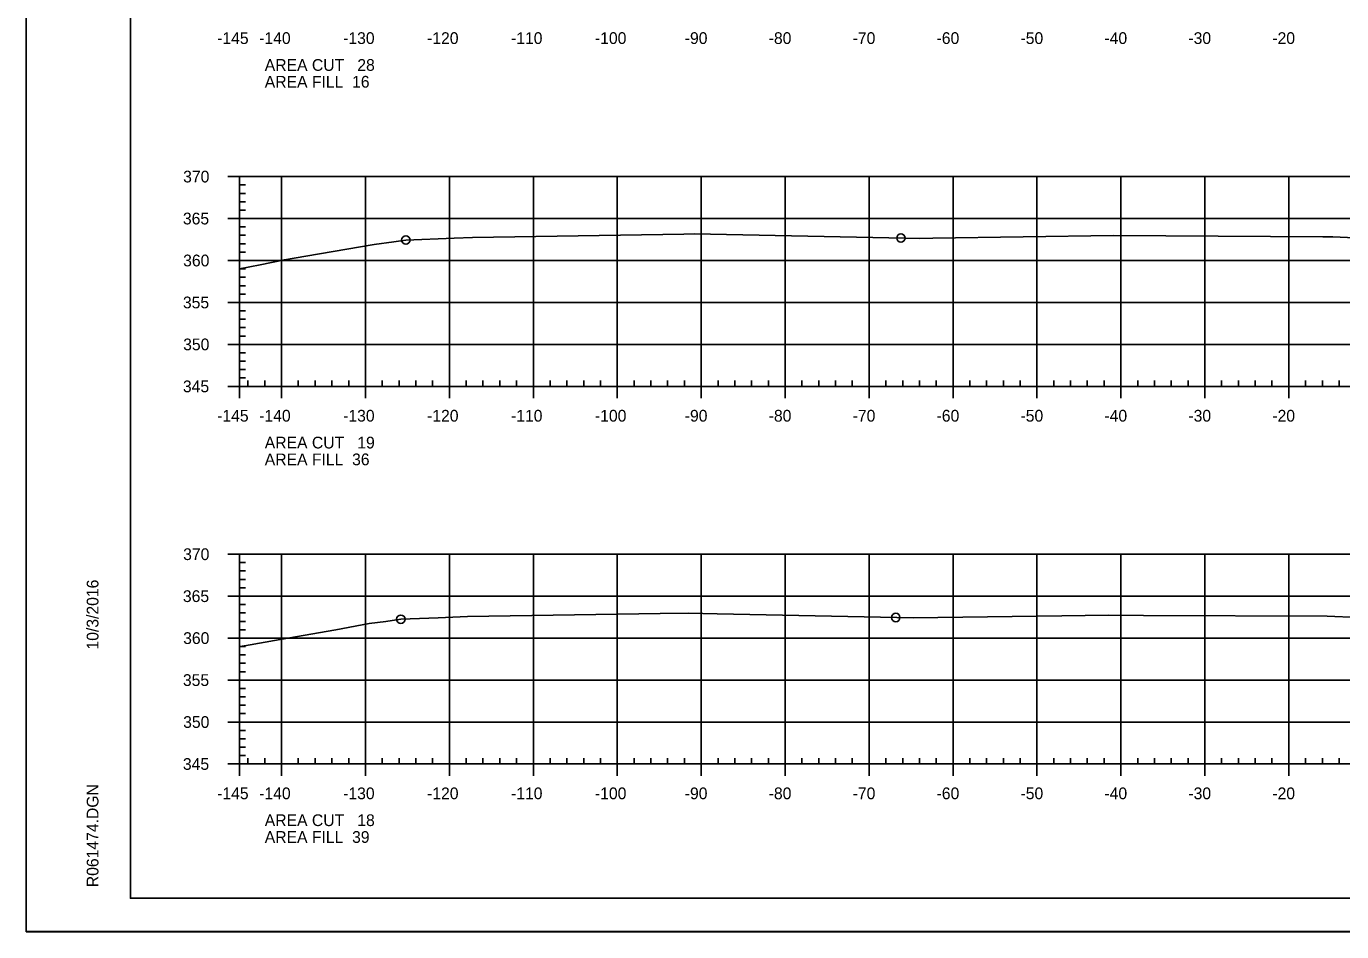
# Model space of a CAD drawing. Extents: x 1359801 to 1362404, y 372415 to 374228.
# Drawn here: x 1360417.1 to 1360573.8, y 373374.6 to 373482.5 of the extents above; entities that cross this region are included whole.
import ezdxf

# ---------------------------------------------------------------- set-up
doc = ezdxf.new("R2010")
doc.units = 0
for name, color, linetype in [('S_DRG_PT_SYM', 7, 'Continuous'), ('S_MAILBOX', 7, 'Continuous'), ('S_PRIMARY_CTL', 7, 'Continuous'), ('S_SHOULDER', 7, 'Continuous'), ('S_UTL_PT_SYM', 7, 'Continuous'), ('S_WATER_UTILITIES', 7, 'Continuous')]:
    doc.layers.add(name, color=color, linetype=linetype)

msp = doc.modelspace()

# ---------------------------------------------------------------- linework, layer by layer
at = {"layer": 'S_DRG_PT_SYM'}
for points in [[(1360442.53, 373453.6), (1360444.97, 373454.08), (1360447.88, 373454.69), (1360450.44, 373455.12), (1360458.58, 373456.51), (1360460.92, 373456.83), (1360462.34, 373457.04), (1360468.09, 373457.27), (1360470.29, 373457.36), (1360495.47, 373457.75), (1360496.67, 373457.77), (1360521.81, 373457.27), (1360523.5, 373457.24), (1360525.11, 373457.26), (1360546.63, 373457.56), (1360571.59, 373457.41), (1360572.72, 373457.4), (1360572.77, 373457.4), (1360580.62, 373457.08)], [(1360442.53, 373408.59), (1360443.11, 373408.7), (1360447.36, 373409.45), (1360453.98, 373410.59), (1360457.97, 373411.33), (1360459.97, 373411.6), (1360461.74, 373411.85), (1360466.2, 373412.03), (1360469.69, 373412.16), (1360492.62, 373412.53), (1360496, 373412.59), (1360499.42, 373412.51), (1360522.79, 373412.01), (1360540.49, 373412.24), (1360546.06, 373412.33), (1360550.21, 373412.3), (1360572.09, 373412.21), (1360579.5, 373411.91)]]:
    msp.add_lwpolyline(points, dxfattribs=at)
at = {"layer": 'S_MAILBOX'}
for p, q in [((1360442.53, 373464.6), (1360732.53, 373464.6)), ((1360442.53, 373439.6), (1360442.53, 373464.6)), ((1360447.53, 373439.6), (1360447.53, 373464.6)), ((1360457.53, 373439.6), (1360457.53, 373464.6)), ((1360467.53, 373439.6), (1360467.53, 373464.6)), ((1360477.53, 373439.6), (1360477.53, 373464.6)), ((1360487.53, 373439.6), (1360487.53, 373464.6)), ((1360497.53, 373439.6), (1360497.53, 373464.6)), ((1360507.53, 373439.6), (1360507.53, 373464.6)), ((1360517.53, 373439.6), (1360517.53, 373464.6)), ((1360527.53, 373439.6), (1360527.53, 373464.6)), ((1360537.53, 373439.6), (1360537.53, 373464.6)), ((1360547.53, 373439.6), (1360547.53, 373464.6)), ((1360557.53, 373439.6), (1360557.53, 373464.6)), ((1360567.53, 373439.6), (1360567.53, 373464.6)), ((1360442.53, 373459.6), (1360732.53, 373459.6)), ((1360442.53, 373454.6), (1360732.53, 373454.6)), ((1360442.53, 373449.6), (1360732.53, 373449.6)), ((1360442.53, 373444.6), (1360732.53, 373444.6)), ((1360442.53, 373439.6), (1360732.53, 373439.6)), ((1360442.53, 373419.6), (1360732.53, 373419.6)), ((1360442.53, 373394.6), (1360442.53, 373419.6)), ((1360447.53, 373394.6), (1360447.53, 373419.6)), ((1360457.53, 373394.6), (1360457.53, 373419.6)), ((1360467.53, 373394.6), (1360467.53, 373419.6)), ((1360477.53, 373394.6), (1360477.53, 373419.6)), ((1360487.53, 373394.6), (1360487.53, 373419.6)), ((1360497.53, 373394.6), (1360497.53, 373419.6)), ((1360507.53, 373394.6), (1360507.53, 373419.6)), ((1360517.53, 373394.6), (1360517.53, 373419.6)), ((1360527.53, 373394.6), (1360527.53, 373419.6)), ((1360537.53, 373394.6), (1360537.53, 373419.6)), ((1360547.53, 373394.6), (1360547.53, 373419.6)), ((1360557.53, 373394.6), (1360557.53, 373419.6)), ((1360567.53, 373394.6), (1360567.53, 373419.6)), ((1360442.53, 373414.6), (1360732.53, 373414.6)), ((1360442.53, 373409.6), (1360732.53, 373409.6)), ((1360442.53, 373404.6), (1360732.53, 373404.6)), ((1360442.53, 373399.6), (1360732.53, 373399.6)), ((1360442.53, 373394.6), (1360732.53, 373394.6))]:
    msp.add_line(p, q, dxfattribs=at)
at = {"layer": 'S_SHOULDER'}
msp.add_line((1360417.13, 373374.62), (1360750.46, 373374.62), dxfattribs=at)
for points in [[(1360417.12, 373587.95), (1360750.46, 373587.95), (1360750.46, 373374.61), (1360417.12, 373374.61)], [(1360663.45, 373584.06), (1360663.45, 373574.18), (1360699.18, 373574.18), (1360699.18, 373571.26), (1360722.38, 373571.26), (1360722.38, 373546.93), (1360745.71, 373546.93), (1360745.71, 373378.6), (1360429.53, 373378.6), (1360429.53, 373584.06)]]:
    msp.add_lwpolyline(points, close=True, dxfattribs=at)
for centre in [(1360462.34, 373457.04), (1360521.32, 373457.28), (1360461.74, 373411.85), (1360520.71, 373412.06)]:
    msp.add_circle(centre, 0.5, dxfattribs=at)
at = {"layer": 'S_UTL_PT_SYM'}
for p, q in [((1360429.53, 373378.6), (1360429.53, 373584.06)), ((1360429.53, 373378.6), (1360429.53, 373378.6)), ((1360745.71, 373378.6), (1360429.53, 373378.6))]:
    msp.add_line(p, q, dxfattribs=at)
at = {"layer": 'S_WATER_UTILITIES'}
for p, q in [((1360441.13, 373464.6), (1360442.53, 373464.6)), ((1360442.53, 373439.6), (1360442.53, 373464.6)), ((1360442.53, 373463.6), (1360443.23, 373463.6)), ((1360442.53, 373462.6), (1360443.23, 373462.6)), ((1360442.53, 373461.6), (1360443.23, 373461.6)), ((1360442.53, 373460.6), (1360443.23, 373460.6)), ((1360441.13, 373459.6), (1360442.53, 373459.6)), ((1360442.53, 373458.6), (1360443.23, 373458.6)), ((1360442.53, 373457.6), (1360443.23, 373457.6)), ((1360442.53, 373456.6), (1360443.23, 373456.6)), ((1360441.13, 373454.6), (1360442.53, 373454.6)), ((1360442.53, 373455.6), (1360443.23, 373455.6)), ((1360442.53, 373453.6), (1360443.23, 373453.6)), ((1360442.53, 373452.6), (1360443.23, 373452.6)), ((1360442.53, 373451.6), (1360443.23, 373451.6)), ((1360441.13, 373449.6), (1360442.53, 373449.6)), ((1360442.53, 373450.6), (1360443.23, 373450.6)), ((1360442.53, 373448.6), (1360443.23, 373448.6)), ((1360442.53, 373447.6), (1360443.23, 373447.6)), ((1360442.53, 373446.6), (1360443.23, 373446.6)), ((1360442.53, 373445.6), (1360443.23, 373445.6)), ((1360441.13, 373444.6), (1360442.53, 373444.6)), ((1360442.53, 373443.6), (1360443.23, 373443.6)), ((1360442.53, 373442.6), (1360443.23, 373442.6)), ((1360442.53, 373441.6), (1360443.23, 373441.6)), ((1360442.53, 373440.6), (1360443.23, 373440.6)), ((1360442.53, 373439.6), (1360442.53, 373440.3)), ((1360443.53, 373439.6), (1360443.53, 373440.3)), ((1360445.53, 373439.6), (1360445.53, 373440.3)), ((1360449.53, 373439.6), (1360449.53, 373440.3)), ((1360451.53, 373439.6), (1360451.53, 373440.3)), ((1360453.53, 373439.6), (1360453.53, 373440.3)), ((1360455.53, 373439.6), (1360455.53, 373440.3)), ((1360459.53, 373439.6), (1360459.53, 373440.3)), ((1360461.53, 373439.6), (1360461.53, 373440.3)), ((1360463.53, 373439.6), (1360463.53, 373440.3)), ((1360465.53, 373439.6), (1360465.53, 373440.3)), ((1360469.53, 373439.6), (1360469.53, 373440.3)), ((1360471.53, 373439.6), (1360471.53, 373440.3)), ((1360473.53, 373439.6), (1360473.53, 373440.3)), ((1360475.53, 373439.6), (1360475.53, 373440.3)), ((1360479.53, 373439.6), (1360479.53, 373440.3)), ((1360481.53, 373439.6), (1360481.53, 373440.3)), ((1360483.53, 373439.6), (1360483.53, 373440.3)), ((1360485.53, 373439.6), (1360485.53, 373440.3)), ((1360489.53, 373439.6), (1360489.53, 373440.3)), ((1360491.53, 373439.6), (1360491.53, 373440.3)), ((1360493.53, 373439.6), (1360493.53, 373440.3)), ((1360495.53, 373439.6), (1360495.53, 373440.3)), ((1360499.53, 373439.6), (1360499.53, 373440.3)), ((1360501.53, 373439.6), (1360501.53, 373440.3)), ((1360503.53, 373439.6), (1360503.53, 373440.3)), ((1360505.53, 373439.6), (1360505.53, 373440.3)), ((1360509.53, 373439.6), (1360509.53, 373440.3)), ((1360511.53, 373439.6), (1360511.53, 373440.3)), ((1360513.53, 373439.6), (1360513.53, 373440.3)), ((1360515.53, 373439.6), (1360515.53, 373440.3)), ((1360519.53, 373439.6), (1360519.53, 373440.3)), ((1360521.53, 373439.6), (1360521.53, 373440.3)), ((1360523.53, 373439.6), (1360523.53, 373440.3)), ((1360525.53, 373439.6), (1360525.53, 373440.3)), ((1360529.53, 373439.6), (1360529.53, 373440.3)), ((1360531.53, 373439.6), (1360531.53, 373440.3)), ((1360533.53, 373439.6), (1360533.53, 373440.3)), ((1360535.53, 373439.6), (1360535.53, 373440.3)), ((1360539.53, 373439.6), (1360539.53, 373440.3)), ((1360541.53, 373439.6), (1360541.53, 373440.3)), ((1360543.53, 373439.6), (1360543.53, 373440.3)), ((1360545.53, 373439.6), (1360545.53, 373440.3)), ((1360549.53, 373439.6), (1360549.53, 373440.3)), ((1360551.53, 373439.6), (1360551.53, 373440.3)), ((1360553.53, 373439.6), (1360553.53, 373440.3)), ((1360555.53, 373439.6), (1360555.53, 373440.3)), ((1360559.53, 373439.6), (1360559.53, 373440.3)), ((1360561.53, 373439.6), (1360561.53, 373440.3)), ((1360563.53, 373439.6), (1360563.53, 373440.3)), ((1360565.53, 373439.6), (1360565.53, 373440.3)), ((1360569.53, 373439.6), (1360569.53, 373440.3)), ((1360571.53, 373439.6), (1360571.53, 373440.3)), ((1360573.53, 373439.6), (1360573.53, 373440.3)), ((1360441.13, 373439.6), (1360442.53, 373439.6)), ((1360442.53, 373439.6), (1360732.53, 373439.6)), ((1360442.53, 373438.2), (1360442.53, 373439.6)), ((1360447.53, 373438.2), (1360447.53, 373439.6)), ((1360457.53, 373438.2), (1360457.53, 373439.6)), ((1360467.53, 373438.2), (1360467.53, 373439.6)), ((1360477.53, 373438.2), (1360477.53, 373439.6)), ((1360487.53, 373438.2), (1360487.53, 373439.6)), ((1360497.53, 373438.2), (1360497.53, 373439.6)), ((1360507.53, 373438.2), (1360507.53, 373439.6)), ((1360517.53, 373438.2), (1360517.53, 373439.6)), ((1360527.53, 373438.2), (1360527.53, 373439.6)), ((1360537.53, 373438.2), (1360537.53, 373439.6)), ((1360547.53, 373438.2), (1360547.53, 373439.6)), ((1360557.53, 373438.2), (1360557.53, 373439.6)), ((1360567.53, 373438.2), (1360567.53, 373439.6)), ((1360441.13, 373419.6), (1360442.53, 373419.6)), ((1360442.53, 373394.6), (1360442.53, 373419.6)), ((1360442.53, 373418.6), (1360443.23, 373418.6)), ((1360442.53, 373417.6), (1360443.23, 373417.6)), ((1360442.53, 373416.6), (1360443.23, 373416.6)), ((1360442.53, 373415.6), (1360443.23, 373415.6)), ((1360441.13, 373414.6), (1360442.53, 373414.6)), ((1360442.53, 373413.6), (1360443.23, 373413.6)), ((1360442.53, 373412.6), (1360443.23, 373412.6)), ((1360442.53, 373411.6), (1360443.23, 373411.6)), ((1360442.53, 373410.6), (1360443.23, 373410.6)), ((1360441.13, 373409.6), (1360442.53, 373409.6)), ((1360442.53, 373408.6), (1360443.23, 373408.6)), ((1360442.53, 373407.6), (1360443.23, 373407.6)), ((1360442.53, 373406.6), (1360443.23, 373406.6)), ((1360441.13, 373404.6), (1360442.53, 373404.6)), ((1360442.53, 373405.6), (1360443.23, 373405.6)), ((1360442.53, 373403.6), (1360443.23, 373403.6)), ((1360442.53, 373402.6), (1360443.23, 373402.6)), ((1360442.53, 373401.6), (1360443.23, 373401.6)), ((1360441.13, 373399.6), (1360442.53, 373399.6)), ((1360442.53, 373400.6), (1360443.23, 373400.6)), ((1360442.53, 373398.6), (1360443.23, 373398.6)), ((1360442.53, 373397.6), (1360443.23, 373397.6)), ((1360442.53, 373396.6), (1360443.23, 373396.6)), ((1360442.53, 373395.6), (1360443.23, 373395.6)), ((1360442.53, 373394.6), (1360442.53, 373395.3)), ((1360443.53, 373394.6), (1360443.53, 373395.3)), ((1360445.53, 373394.6), (1360445.53, 373395.3)), ((1360449.53, 373394.6), (1360449.53, 373395.3)), ((1360451.53, 373394.6), (1360451.53, 373395.3)), ((1360453.53, 373394.6), (1360453.53, 373395.3)), ((1360455.53, 373394.6), (1360455.53, 373395.3)), ((1360459.53, 373394.6), (1360459.53, 373395.3)), ((1360461.53, 373394.6), (1360461.53, 373395.3)), ((1360463.53, 373394.6), (1360463.53, 373395.3)), ((1360465.53, 373394.6), (1360465.53, 373395.3)), ((1360469.53, 373394.6), (1360469.53, 373395.3)), ((1360471.53, 373394.6), (1360471.53, 373395.3)), ((1360473.53, 373394.6), (1360473.53, 373395.3)), ((1360475.53, 373394.6), (1360475.53, 373395.3)), ((1360479.53, 373394.6), (1360479.53, 373395.3)), ((1360481.53, 373394.6), (1360481.53, 373395.3)), ((1360483.53, 373394.6), (1360483.53, 373395.3)), ((1360485.53, 373394.6), (1360485.53, 373395.3)), ((1360489.53, 373394.6), (1360489.53, 373395.3)), ((1360491.53, 373394.6), (1360491.53, 373395.3)), ((1360493.53, 373394.6), (1360493.53, 373395.3)), ((1360495.53, 373394.6), (1360495.53, 373395.3)), ((1360499.53, 373394.6), (1360499.53, 373395.3)), ((1360501.53, 373394.6), (1360501.53, 373395.3)), ((1360503.53, 373394.6), (1360503.53, 373395.3)), ((1360505.53, 373394.6), (1360505.53, 373395.3)), ((1360509.53, 373394.6), (1360509.53, 373395.3)), ((1360511.53, 373394.6), (1360511.53, 373395.3)), ((1360513.53, 373394.6), (1360513.53, 373395.3)), ((1360515.53, 373394.6), (1360515.53, 373395.3)), ((1360519.53, 373394.6), (1360519.53, 373395.3)), ((1360521.53, 373394.6), (1360521.53, 373395.3)), ((1360523.53, 373394.6), (1360523.53, 373395.3)), ((1360525.53, 373394.6), (1360525.53, 373395.3)), ((1360529.53, 373394.6), (1360529.53, 373395.3)), ((1360531.53, 373394.6), (1360531.53, 373395.3)), ((1360533.53, 373394.6), (1360533.53, 373395.3)), ((1360535.53, 373394.6), (1360535.53, 373395.3)), ((1360539.53, 373394.6), (1360539.53, 373395.3)), ((1360541.53, 373394.6), (1360541.53, 373395.3)), ((1360543.53, 373394.6), (1360543.53, 373395.3)), ((1360545.53, 373394.6), (1360545.53, 373395.3)), ((1360549.53, 373394.6), (1360549.53, 373395.3)), ((1360551.53, 373394.6), (1360551.53, 373395.3)), ((1360553.53, 373394.6), (1360553.53, 373395.3)), ((1360555.53, 373394.6), (1360555.53, 373395.3)), ((1360559.53, 373394.6), (1360559.53, 373395.3)), ((1360561.53, 373394.6), (1360561.53, 373395.3)), ((1360563.53, 373394.6), (1360563.53, 373395.3)), ((1360565.53, 373394.6), (1360565.53, 373395.3)), ((1360569.53, 373394.6), (1360569.53, 373395.3)), ((1360571.53, 373394.6), (1360571.53, 373395.3)), ((1360573.53, 373394.6), (1360573.53, 373395.3)), ((1360441.13, 373394.6), (1360442.53, 373394.6)), ((1360442.53, 373394.6), (1360732.53, 373394.6)), ((1360442.53, 373393.2), (1360442.53, 373394.6)), ((1360447.53, 373393.2), (1360447.53, 373394.6)), ((1360457.53, 373393.2), (1360457.53, 373394.6)), ((1360467.53, 373393.2), (1360467.53, 373394.6)), ((1360477.53, 373393.2), (1360477.53, 373394.6)), ((1360487.53, 373393.2), (1360487.53, 373394.6)), ((1360497.53, 373393.2), (1360497.53, 373394.6)), ((1360507.53, 373393.2), (1360507.53, 373394.6)), ((1360517.53, 373393.2), (1360517.53, 373394.6)), ((1360527.53, 373393.2), (1360527.53, 373394.6)), ((1360537.53, 373393.2), (1360537.53, 373394.6)), ((1360547.53, 373393.2), (1360547.53, 373394.6)), ((1360557.53, 373393.2), (1360557.53, 373394.6)), ((1360567.53, 373393.2), (1360567.53, 373394.6))]:
    msp.add_line(p, q, dxfattribs=at)

# ---------------------------------------------------------------- texts
at = {"layer": 'S_PRIMARY_CTL'}
for s, p in [('-145', (1360439.86, 373480.4)), ('-140', (1360444.87, 373480.4)), ('-130', (1360454.87, 373480.4)), ('-120', (1360464.87, 373480.4)), ('-110', (1360474.87, 373480.4)), ('-100', (1360484.87, 373480.4)), ('-90', (1360495.57, 373480.4)), ('-80', (1360505.57, 373480.4)), ('-70', (1360515.57, 373480.4)), ('-60', (1360525.57, 373480.4)), ('-50', (1360535.57, 373480.4)), ('-40', (1360545.57, 373480.4)), ('-30', (1360555.57, 373480.4)), ('-20', (1360565.57, 373480.4)), ('AREA CUT   28', (1360445.53, 373477.2)), ('AREA FILL  16', (1360445.53, 373475.2)), ('370', (1360435.81, 373463.9)), ('365', (1360435.78, 373458.9)), ('360', (1360435.81, 373453.9)), ('355', (1360435.78, 373448.9)), ('350', (1360435.81, 373443.9)), ('345', (1360435.78, 373438.9)), ('-145', (1360439.86, 373435.4)), ('-140', (1360444.87, 373435.4)), ('-130', (1360454.87, 373435.4)), ('-120', (1360464.87, 373435.4)), ('-110', (1360474.87, 373435.4)), ('-100', (1360484.87, 373435.4)), ('-90', (1360495.57, 373435.4)), ('-80', (1360505.57, 373435.4)), ('-70', (1360515.57, 373435.4)), ('-60', (1360525.57, 373435.4)), ('-50', (1360535.57, 373435.4)), ('-40', (1360545.57, 373435.4)), ('-30', (1360555.57, 373435.4)), ('-20', (1360565.57, 373435.4)), ('AREA CUT   19', (1360445.53, 373432.2)), ('AREA FILL  36', (1360445.53, 373430.2)), ('370', (1360435.81, 373418.9)), ('365', (1360435.78, 373413.9)), ('360', (1360435.81, 373408.9)), ('355', (1360435.78, 373403.9)), ('350', (1360435.81, 373398.9)), ('345', (1360435.78, 373393.9)), ('-145', (1360439.86, 373390.4)), ('-140', (1360444.87, 373390.4)), ('-130', (1360454.87, 373390.4)), ('-120', (1360464.87, 373390.4)), ('-110', (1360474.87, 373390.4)), ('-100', (1360484.87, 373390.4)), ('-90', (1360495.57, 373390.4)), ('-80', (1360505.57, 373390.4)), ('-70', (1360515.57, 373390.4)), ('-60', (1360525.57, 373390.4)), ('-50', (1360535.57, 373390.4)), ('-40', (1360545.57, 373390.4)), ('-30', (1360555.57, 373390.4)), ('-20', (1360565.57, 373390.4)), ('AREA CUT   18', (1360445.53, 373387.2)), ('AREA FILL  39', (1360445.53, 373385.2))]:
    msp.add_text(s, height=1.4, dxfattribs=at).set_placement(p)
at = {"layer": 'S_SHOULDER'}
for p in [(1360572.68, 373457.35), (1360470.25, 373457.31), (1360469.64, 373412.11), (1360572.05, 373412.16)]:
    msp.add_text('+', height=0.1, dxfattribs=at).set_placement(p)
at = {"layer": 'S_UTL_PT_SYM'}
for s, p in [('10/3/2016', (1360425.72, 373408.24)), ('R061474.DGN', (1360425.72, 373379.92))]:
    msp.add_text(s, height=1.4, rotation=90, dxfattribs=at).set_placement(p)

doc.saveas('drawing.dxf')
